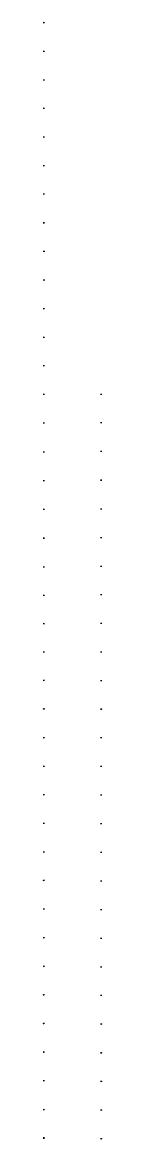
# Model space of a CAD drawing. Extents: x 1131015 to 1136271, y 133453 to 174329.
# Drawn here: x 1135247 to 1136271, y 133453 to 152955 of the extents above; entities that cross this region are included whole.
import ezdxf

# ---------------------------------------------------------------- set-up
doc = ezdxf.new("R2010")
doc.units = 0
doc.layers.add('DESIGN - PUBLIC HEARING - Shapes', color=7, linetype='Continuous')

msp = doc.modelspace()

# ---------------------------------------------------------------- linework, layer by layer
at = {"layer": 'DESIGN - PUBLIC HEARING - Shapes'}
for p, q in [((1135247, 152955), (1135259, 152954)), ((1135247, 152954), (1135259, 152953)), ((1135259, 152954), (1135271, 152954)), ((1135259, 152953), (1135271, 152953)), ((1135247, 152452), (1135259, 152452)), ((1135247, 152451), (1135259, 152451)), ((1135259, 152452), (1135271, 152452)), ((1135259, 152451), (1135271, 152451)), ((1135247, 151953), (1135259, 151953)), ((1135247, 151952), (1135259, 151952)), ((1135259, 151953), (1135271, 151953)), ((1135259, 151952), (1135271, 151952)), ((1135247, 151454), (1135259, 151454)), ((1135247, 151453), (1135259, 151453)), ((1135259, 151454), (1135271, 151454)), ((1135259, 151453), (1135271, 151453)), ((1135247, 150954), (1135259, 150954)), ((1135247, 150953), (1135259, 150953)), ((1135259, 150954), (1135271, 150954)), ((1135259, 150953), (1135271, 150953)), ((1135247, 150455), (1135259, 150455)), ((1135247, 150454), (1135259, 150454)), ((1135259, 150455), (1135271, 150455)), ((1135259, 150454), (1135271, 150454)), ((1135247, 149957), (1135259, 149957)), ((1135247, 149956), (1135259, 149956)), ((1135259, 149957), (1135271, 149957)), ((1135259, 149956), (1135271, 149956)), ((1135247, 149455), (1135259, 149455)), ((1135247, 149454), (1135259, 149454)), ((1135259, 149455), (1135271, 149455)), ((1135259, 149454), (1135271, 149454)), ((1135247, 148956), (1135259, 148956)), ((1135247, 148955), (1135259, 148955)), ((1135259, 148956), (1135271, 148955)), ((1135259, 148955), (1135271, 148954)), ((1135247, 148456), (1135259, 148455)), ((1135247, 148455), (1135259, 148454)), ((1135259, 148455), (1135271, 148454)), ((1135259, 148454), (1135271, 148453)), ((1135247, 147956), (1135259, 147955)), ((1135247, 147955), (1135259, 147954)), ((1135259, 147955), (1135271, 147954)), ((1135259, 147954), (1135271, 147953)), ((1135247, 147456), (1135259, 147455)), ((1135247, 147455), (1135259, 147454)), ((1135259, 147455), (1135271, 147455)), ((1135259, 147454), (1135271, 147454)), ((1135247, 146959), (1135259, 146958)), ((1135247, 146958), (1135259, 146957)), ((1135259, 146958), (1135271, 146958)), ((1135259, 146957), (1135271, 146957)), ((1135247, 146460), (1135259, 146460)), ((1135247, 146459), (1135259, 146459)), ((1135259, 146460), (1135271, 146460)), ((1135259, 146459), (1135271, 146459)), ((1136247, 146460), (1136259, 146460)), ((1136250, 146461), (1136259, 146461)), ((1136259, 146461), (1136268, 146461)), ((1136259, 146460), (1136271, 146460)), ((1135247, 145957), (1135259, 145957)), ((1135247, 145956), (1135259, 145956)), ((1135259, 145957), (1135271, 145957)), ((1135259, 145956), (1135271, 145956)), ((1136247, 145962), (1136259, 145962)), ((1136249, 145963), (1136259, 145963)), ((1136259, 145963), (1136268, 145963)), ((1136259, 145962), (1136271, 145962)), ((1135247, 145453), (1135259, 145453)), ((1135247, 145452), (1135259, 145452)), ((1135259, 145453), (1135271, 145453)), ((1135259, 145452), (1135271, 145452)), ((1136247, 145461), (1136259, 145461)), ((1136249, 145462), (1136259, 145462)), ((1136259, 145462), (1136269, 145462)), ((1136259, 145461), (1136271, 145461)), ((1135247, 144951), (1135259, 144951)), ((1135247, 144950), (1135259, 144950)), ((1135259, 144951), (1135271, 144951)), ((1135259, 144950), (1135271, 144950)), ((1136247, 144959), (1136259, 144959)), ((1136248, 144960), (1136259, 144960)), ((1136259, 144960), (1136270, 144960)), ((1136259, 144959), (1136271, 144959)), ((1135247, 144449), (1135259, 144449)), ((1135247, 144448), (1135259, 144448)), ((1135259, 144449), (1135271, 144449)), ((1135259, 144448), (1135271, 144448)), ((1136247, 144456), (1136259, 144456)), ((1136248, 144457), (1136259, 144457)), ((1136259, 144457), (1136271, 144457)), ((1136259, 144456), (1136271, 144456)), ((1135247, 143947), (1135259, 143947)), ((1135247, 143946), (1135259, 143946)), ((1135259, 143947), (1135271, 143947)), ((1135259, 143946), (1135271, 143946)), ((1136247, 143955), (1136259, 143955)), ((1136247, 143954), (1136259, 143954)), ((1136259, 143955), (1136271, 143956)), ((1136259, 143954), (1136271, 143955)), ((1135247, 143445), (1135259, 143445)), ((1135247, 143444), (1135259, 143444)), ((1135259, 143445), (1135271, 143445)), ((1135259, 143444), (1135271, 143444)), ((1136247, 143455), (1136259, 143455)), ((1136247, 143454), (1136259, 143454)), ((1136259, 143455), (1136271, 143455)), ((1136259, 143454), (1136271, 143454)), ((1136247, 142958), (1136259, 142958)), ((1136247, 142957), (1136259, 142957)), ((1136259, 142958), (1136271, 142958)), ((1136259, 142957), (1136271, 142957)), ((1135247, 142946), (1135259, 142947)), ((1135247, 142945), (1135259, 142946)), ((1135259, 142947), (1135271, 142946)), ((1135259, 142946), (1135271, 142945)), ((1135247, 142452), (1135259, 142452)), ((1135247, 142451), (1135259, 142451)), ((1135259, 142452), (1135271, 142452)), ((1135259, 142451), (1135271, 142451)), ((1136247, 142459), (1136259, 142459)), ((1136247, 142458), (1136259, 142458)), ((1136259, 142459), (1136271, 142459)), ((1136259, 142458), (1136271, 142458)), ((1135247, 141957), (1135259, 141957)), ((1135247, 141956), (1135259, 141956)), ((1135259, 141957), (1135271, 141957)), ((1135259, 141956), (1135271, 141956)), ((1136247, 141959), (1136259, 141959)), ((1136247, 141958), (1136259, 141958)), ((1136259, 141959), (1136271, 141959)), ((1136259, 141958), (1136271, 141958)), ((1135247, 141462), (1135259, 141462)), ((1135247, 141461), (1135259, 141461)), ((1135259, 141462), (1135271, 141462)), ((1135259, 141461), (1135271, 141461)), ((1136247, 141459), (1136259, 141459)), ((1136247, 141458), (1136259, 141458)), ((1136259, 141459), (1136271, 141459)), ((1136259, 141458), (1136271, 141458)), ((1135247, 140964), (1135259, 140965)), ((1135247, 140963), (1135259, 140964)), ((1135259, 140965), (1135271, 140964)), ((1135259, 140964), (1135271, 140963)), ((1136247, 140960), (1136259, 140960)), ((1136247, 140959), (1136259, 140959)), ((1136259, 140960), (1136271, 140959)), ((1136259, 140959), (1136271, 140958)), ((1135247, 140462), (1135259, 140462)), ((1135247, 140461), (1135259, 140461)), ((1135259, 140462), (1135271, 140462)), ((1135259, 140461), (1135271, 140461)), ((1136247, 140461), (1136259, 140461)), ((1136247, 140460), (1136259, 140460)), ((1136259, 140461), (1136271, 140460)), ((1136259, 140460), (1136271, 140459)), ((1135247, 139962), (1135259, 139962)), ((1135247, 139961), (1135259, 139961)), ((1135259, 139962), (1135271, 139962)), ((1135259, 139961), (1135271, 139961)), ((1136247, 139962), (1136259, 139961)), ((1136247, 139961), (1136259, 139960)), ((1136259, 139961), (1136271, 139960)), ((1136259, 139960), (1136271, 139959)), ((1135247, 139464), (1135259, 139464)), ((1135247, 139463), (1135259, 139463)), ((1135259, 139464), (1135271, 139464)), ((1135259, 139463), (1135271, 139463)), ((1136247, 139461), (1136259, 139461)), ((1136247, 139460), (1136259, 139460)), ((1136259, 139461), (1136271, 139460)), ((1136259, 139460), (1136271, 139459)), ((1135247, 138966), (1135259, 138966)), ((1135247, 138965), (1135259, 138965)), ((1135259, 138966), (1135271, 138966)), ((1135259, 138965), (1135271, 138965)), ((1136247, 138960), (1136259, 138959)), ((1136247, 138959), (1136259, 138958)), ((1136259, 138959), (1136271, 138958)), ((1136259, 138958), (1136271, 138957)), ((1135247, 138466), (1135259, 138466)), ((1135247, 138465), (1135259, 138465)), ((1135259, 138466), (1135271, 138467)), ((1135259, 138465), (1135271, 138466)), ((1136247, 138460), (1136259, 138459)), ((1136247, 138459), (1136259, 138458)), ((1136259, 138459), (1136271, 138458)), ((1136259, 138458), (1136271, 138457)), ((1135247, 137967), (1135259, 137968)), ((1135247, 137966), (1135259, 137967)), ((1135259, 137968), (1135271, 137969)), ((1135259, 137967), (1135271, 137968)), ((1136247, 137958), (1136259, 137957)), ((1136247, 137957), (1136259, 137956)), ((1136259, 137957), (1136271, 137957)), ((1136259, 137956), (1136271, 137956)), ((1135247, 137470), (1135259, 137471)), ((1135247, 137469), (1135259, 137470)), ((1135259, 137471), (1135271, 137472)), ((1135259, 137470), (1135271, 137471)), ((1136247, 137459), (1136259, 137458)), ((1136247, 137458), (1136259, 137457)), ((1136259, 137458), (1136271, 137457)), ((1136259, 137457), (1136271, 137456)), ((1135247, 136968), (1135259, 136969)), ((1135247, 136967), (1135259, 136968)), ((1135259, 136969), (1135271, 136970)), ((1135259, 136968), (1135271, 136969)), ((1136247, 136959), (1136259, 136958)), ((1136247, 136958), (1136259, 136957)), ((1136259, 136958), (1136271, 136957)), ((1136259, 136957), (1136271, 136956)), ((1135247, 136468), (1135259, 136469)), ((1135247, 136467), (1135259, 136468)), ((1135259, 136469), (1135271, 136470)), ((1135259, 136468), (1135271, 136469)), ((1136247, 136458), (1136259, 136457)), ((1136247, 136457), (1136259, 136456)), ((1136259, 136457), (1136271, 136456)), ((1136259, 136456), (1136271, 136455)), ((1135247, 135968), (1135259, 135969)), ((1135247, 135967), (1135259, 135968)), ((1135259, 135969), (1135271, 135970)), ((1135259, 135968), (1135271, 135969)), ((1136247, 135961), (1136259, 135960)), ((1136247, 135960), (1136259, 135959)), ((1136259, 135960), (1136271, 135959)), ((1136259, 135959), (1136271, 135958)), ((1135247, 135467), (1135259, 135468)), ((1135247, 135466), (1135259, 135467)), ((1135259, 135468), (1135271, 135469)), ((1135259, 135467), (1135271, 135468)), ((1136247, 135459), (1136259, 135458)), ((1136247, 135458), (1136259, 135457)), ((1136259, 135458), (1136271, 135457)), ((1136259, 135457), (1136271, 135456)), ((1135247, 134968), (1135259, 134968)), ((1135247, 134967), (1135259, 134967)), ((1135259, 134968), (1135271, 134969)), ((1135259, 134967), (1135271, 134968)), ((1136247, 134956), (1136259, 134956)), ((1136247, 134955), (1136259, 134955)), ((1136259, 134956), (1136271, 134955)), ((1136259, 134955), (1136271, 134954)), ((1135247, 134468), (1135259, 134468)), ((1135247, 134467), (1135259, 134467)), ((1135259, 134468), (1135271, 134469)), ((1135259, 134467), (1135271, 134468)), ((1136247, 134457), (1136259, 134456)), ((1136247, 134456), (1136259, 134455)), ((1136259, 134456), (1136271, 134455)), ((1136259, 134455), (1136271, 134454)), ((1135247, 133965), (1135259, 133965)), ((1135247, 133964), (1135259, 133964)), ((1135259, 133965), (1135271, 133966)), ((1135259, 133964), (1135271, 133965)), ((1136247, 133956), (1136259, 133955)), ((1136247, 133955), (1136259, 133954)), ((1136259, 133955), (1136271, 133954)), ((1136259, 133954), (1136271, 133953)), ((1135259, 133465), (1135247, 133465)), ((1135247, 133464), (1135259, 133464)), ((1135271, 133465), (1135259, 133465)), ((1135259, 133464), (1135271, 133464)), ((1136247, 133456), (1136259, 133455)), ((1136247, 133455), (1136259, 133454)), ((1136259, 133455), (1136271, 133454)), ((1136259, 133454), (1136271, 133453))]:
    msp.add_line(p, q, dxfattribs=at)

doc.saveas('drawing.dxf')
